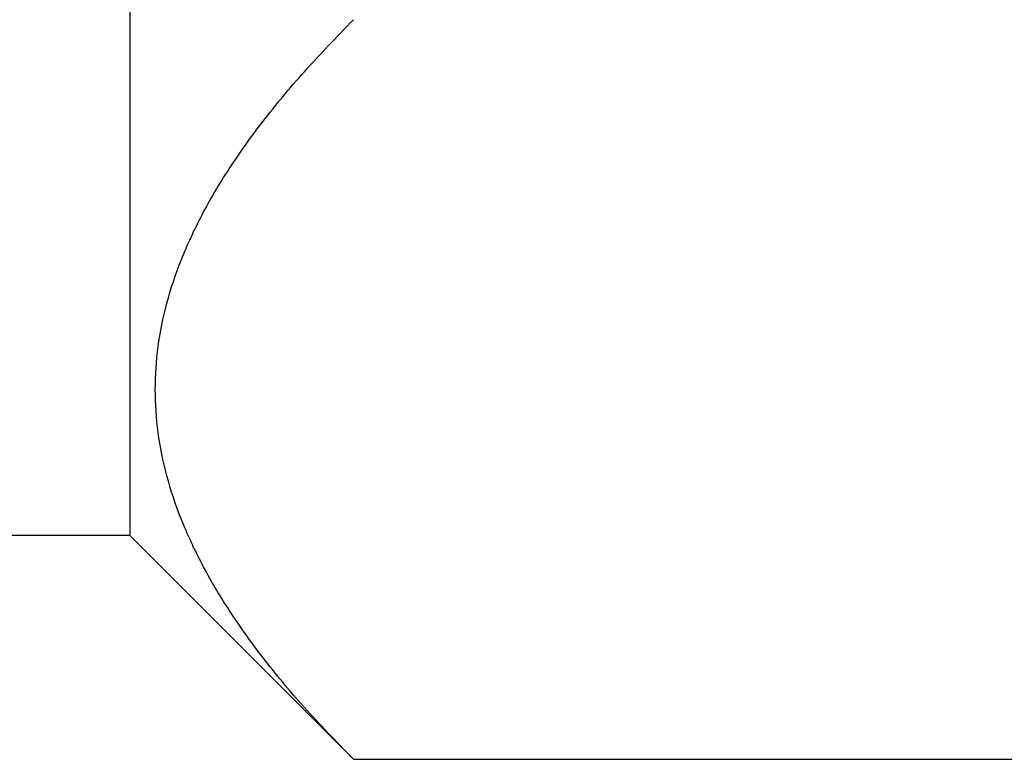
# Model space of a CAD drawing. Header units: inches. Extents: x 1 to 669, y 0 to 417.
# Tile 295 of 448: x 320.844 to 321.037, y 265.798 to 265.942. Entities that reach past the tile are written whole.
import ezdxf

# ---------------------------------------------------------------- set-up
doc = ezdxf.new("R2010")
doc.units = ezdxf.units.IN
doc.header["$LTSCALE"] = 12
doc.header["$MEASUREMENT"] = 0
doc.layers.add('X', color=1, linetype='CONTINUOUS')

msp = doc.modelspace()

# ---------------------------------------------------------------- linework, layer by layer
at = {"layer": 'X', "extrusion": (-1, 4.93038e-32, -2.22045e-16)}
for p, q in [((320.86586, 266.33168), (320.86586, 265.84168)), ((320.86586, 265.84168), (320.77351, 265.84168)), ((320.86586, 265.84168), (320.90954, 265.798)), ((320.90954, 265.798), (322.07219, 265.798))]:
    msp.add_line(p, q, dxfattribs=at)
at = {"layer": 'X'}
msp.add_rational_spline([(320.90954, 265.798), (320.83737, 265.87017), (320.90954, 265.94234)], [3.30333247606, 3.81435978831, 3.303332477], degree=2, dxfattribs=at)

doc.saveas('drawing.dxf')
